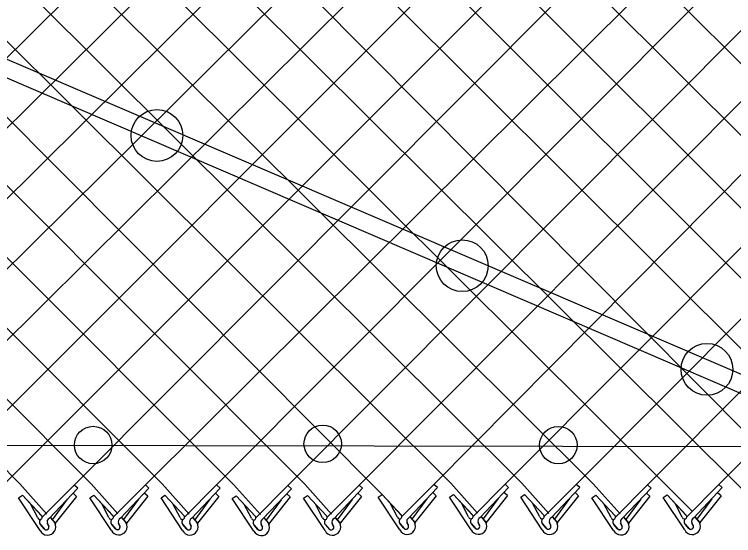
# Model space of a CAD drawing. Extents: x 0 to 2.85, y -0.1 to 1.83.
# Drawn here: x 0.6127 to 0.694, y 0.8083 to 0.8672 of the extents above; entities that cross this region are included whole.
import ezdxf

# ---------------------------------------------------------------- set-up
doc = ezdxf.new("R2010")
doc.units = 0
doc.layers.add('sb_Chainlink Fence', color=7, linetype='Continuous')
doc.layers.add('sb_Existing Structural Steel', color=7, linetype='Continuous')

msp = doc.modelspace()

# ---------------------------------------------------------------- linework, layer by layer
at = {"layer": 'sb_Chainlink Fence'}
for p, q in [((0.5355029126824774, 0.9242747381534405), (0.6455286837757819, 0.8141016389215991)), ((0.6681839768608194, 0.8140781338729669), (0.7784479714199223, 0.9246841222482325)), ((0.6194457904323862, 0.8139856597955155), (0.7269673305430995, 0.921921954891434)), ((0.6355535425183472, 0.8139894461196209), (0.7430983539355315, 0.9219521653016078)), ((0.6436159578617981, 0.8139298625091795), (0.7511518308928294, 0.9219735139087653)), ((0.6516726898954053, 0.8139746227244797), (0.7592059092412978, 0.9220318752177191)), ((0.6601304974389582, 0.8140577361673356), (0.7672679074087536, 0.9221332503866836)), ((0.6762382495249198, 0.8140615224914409), (0.7837828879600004, 0.9220909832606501)), ((0.6843006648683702, 0.8140019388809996), (0.7918363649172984, 0.9221123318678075)), ((0.6923573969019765, 0.8140466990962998), (0.7998904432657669, 0.922170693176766)), ((0.5230405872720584, 0.9204940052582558), (0.6294095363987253, 0.814116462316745)), ((0.5310948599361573, 0.9205106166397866), (0.6374719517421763, 0.814056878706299)), ((0.5472140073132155, 0.9205254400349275), (0.6542883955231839, 0.8129018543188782)), ((0.5552668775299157, 0.9205197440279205), (0.6620399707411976, 0.8142051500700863)), ((0.5630588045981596, 0.8139379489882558), (0.6703069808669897, 0.920390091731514)), ((0.5633449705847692, 0.9204720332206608), (0.6700942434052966, 0.8141885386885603)), ((0.5710879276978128, 0.8139432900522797), (0.6783638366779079, 0.9203870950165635)), ((0.5713984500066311, 0.9204516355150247), (0.6781566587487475, 0.8141289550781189)), ((0.5791414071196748, 0.8139636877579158), (0.6864166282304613, 0.9204231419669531)), ((0.5794527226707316, 0.9204682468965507), (0.6862133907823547, 0.8141737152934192)), ((0.5871956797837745, 0.8139470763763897), (0.6944456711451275, 0.9204594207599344)), ((0.5875151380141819, 0.9205278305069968), (0.6950911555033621, 0.8134309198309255)), ((0.5952580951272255, 0.8138874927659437), (0.702499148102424, 0.920480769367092)), ((0.5955718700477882, 0.9204830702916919), (0.7022968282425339, 0.8129284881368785)), ((0.603624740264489, 0.9204773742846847), (0.7100484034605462, 0.8142317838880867)), ((0.6118048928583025, 0.9204487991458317), (0.7189602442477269, 0.813333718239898)), ((0.6198583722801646, 0.9204284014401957), (0.7276827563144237, 0.8124467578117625)), ((0.6274992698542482, 0.8140060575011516), (0.7347248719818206, 0.9206735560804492)), ((0.6279126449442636, 0.9204450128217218), (0.7342218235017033, 0.8142003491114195)), ((0.6359750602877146, 0.9205045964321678), (0.7438798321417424, 0.8126711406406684)), ((0.6033148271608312, 0.8139322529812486), (0.7063972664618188, 0.9171215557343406)), ((0.51871008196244, 0.9168845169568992), (0.6213552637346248, 0.814133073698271)), ((0.5138231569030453, 0.9137104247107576), (0.6133017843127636, 0.8141126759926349)), ((0.6113676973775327, 0.8139379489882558), (0.7114249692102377, 0.9140882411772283)), ((0.6133017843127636, 0.8141126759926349), (0.6163371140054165, 0.8106950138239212)), ((0.6158184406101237, 0.810342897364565), (0.6194457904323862, 0.8139856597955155)), ((0.6166161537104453, 0.8102003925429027), (0.619841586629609, 0.8136270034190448)), ((0.619841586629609, 0.8136270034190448), (0.6194457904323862, 0.8139856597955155)), ((0.6213552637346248, 0.814133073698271), (0.6243905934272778, 0.8107154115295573)), ((0.6238719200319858, 0.810363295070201), (0.6274992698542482, 0.8140060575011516)), ((0.6246696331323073, 0.8102207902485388), (0.627895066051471, 0.813647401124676)), ((0.627895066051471, 0.813647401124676), (0.6274992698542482, 0.8140060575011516)), ((0.6294095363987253, 0.814116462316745), (0.6324448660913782, 0.8106988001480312)), ((0.6319261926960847, 0.810346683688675), (0.6355535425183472, 0.8139894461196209)), ((0.6327239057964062, 0.8102041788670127), (0.63594933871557, 0.8136307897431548)), ((0.63594933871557, 0.8136307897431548), (0.6355535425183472, 0.8139894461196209)), ((0.6374719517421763, 0.814056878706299), (0.6405072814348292, 0.8106392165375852)), ((0.6399886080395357, 0.810287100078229), (0.6436159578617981, 0.8139298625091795)), ((0.6407863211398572, 0.8101445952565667), (0.6440117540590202, 0.8135712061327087)), ((0.6440117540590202, 0.8135712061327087), (0.6436159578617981, 0.8139298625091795)), ((0.6455286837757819, 0.8141016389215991), (0.6485640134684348, 0.8106839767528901)), ((0.6480453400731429, 0.8103318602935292), (0.6516726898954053, 0.8139746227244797)), ((0.6488430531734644, 0.8101893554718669), (0.6520684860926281, 0.813615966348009)), ((0.6520684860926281, 0.813615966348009), (0.6516726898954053, 0.8139746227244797)), ((0.6539864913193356, 0.814184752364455), (0.6539864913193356, 0.814184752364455)), ((0.656503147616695, 0.810414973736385), (0.6601304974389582, 0.8140577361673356)), ((0.6573008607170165, 0.8102724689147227), (0.6605262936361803, 0.8136990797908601)), ((0.6605262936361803, 0.8136990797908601), (0.6601304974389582, 0.8140577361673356)), ((0.6620399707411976, 0.8142051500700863), (0.6650753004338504, 0.8107874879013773)), ((0.664556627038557, 0.8104353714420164), (0.6681839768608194, 0.8140781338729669)), ((0.6653543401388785, 0.8102928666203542), (0.6685797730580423, 0.8137194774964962)), ((0.6685797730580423, 0.8137194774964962), (0.6681839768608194, 0.8140781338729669)), ((0.6700942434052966, 0.8141885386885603), (0.6731295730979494, 0.8107708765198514)), ((0.6726108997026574, 0.8104187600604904), (0.6762382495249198, 0.8140615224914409)), ((0.673408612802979, 0.8102762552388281), (0.676634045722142, 0.8137028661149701)), ((0.676634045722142, 0.8137028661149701), (0.6762382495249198, 0.8140615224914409)), ((0.6781566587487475, 0.8141289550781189), (0.6811919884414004, 0.8107112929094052)), ((0.6806733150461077, 0.8103591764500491), (0.6843006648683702, 0.8140019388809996)), ((0.6814710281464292, 0.8102166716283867), (0.684696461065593, 0.8136432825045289)), ((0.684696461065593, 0.8136432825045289), (0.6843006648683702, 0.8140019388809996)), ((0.6862133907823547, 0.8141737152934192), (0.6893557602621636, 0.8110374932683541)), ((0.6887300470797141, 0.8104039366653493), (0.6923573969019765, 0.8140466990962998)), ((0.6895277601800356, 0.8102614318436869), (0.6927531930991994, 0.813688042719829)), ((0.6927531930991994, 0.813688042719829), (0.6923573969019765, 0.8140466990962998)), ((0.6131577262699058, 0.8125250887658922), (0.6136036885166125, 0.812829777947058)), ((0.6136036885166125, 0.812829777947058), (0.6157596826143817, 0.8105061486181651)), ((0.6136036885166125, 0.812829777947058), (0.615773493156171, 0.810492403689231)), ((0.6197072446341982, 0.8127010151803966), (0.6193114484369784, 0.8130596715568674)), ((0.6212112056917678, 0.8125454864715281), (0.6216571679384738, 0.8128501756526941)), ((0.6216571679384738, 0.8128501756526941), (0.6238131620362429, 0.8105265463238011)), ((0.6216571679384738, 0.8128501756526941), (0.6238269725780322, 0.8105128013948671)), ((0.6277607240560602, 0.8127214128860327), (0.6273649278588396, 0.8130800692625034)), ((0.6292654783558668, 0.8125288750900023), (0.6297114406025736, 0.812833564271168)), ((0.6297114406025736, 0.812833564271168), (0.6318674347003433, 0.8105099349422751)), ((0.6297114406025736, 0.812833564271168), (0.6318812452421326, 0.8104961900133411)), ((0.63581499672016, 0.8127048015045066), (0.63541920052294, 0.8130634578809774)), ((0.637327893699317, 0.8124692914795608), (0.6377738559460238, 0.8127739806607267)), ((0.6377738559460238, 0.8127739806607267), (0.6399298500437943, 0.8104503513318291)), ((0.6377738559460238, 0.8127739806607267), (0.6399436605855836, 0.810436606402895)), ((0.6438774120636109, 0.8126452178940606), (0.643481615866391, 0.8130038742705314)), ((0.6453846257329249, 0.8125140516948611), (0.6458305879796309, 0.8128187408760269)), ((0.6458305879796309, 0.8128187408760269), (0.6479865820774, 0.8104951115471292)), ((0.6458305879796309, 0.8128187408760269), (0.6480003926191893, 0.8104813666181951)), ((0.6519341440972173, 0.8126899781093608), (0.6515383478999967, 0.8130486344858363)), ((0.6538424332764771, 0.8125971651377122), (0.6542883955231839, 0.8129018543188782)), ((0.6542883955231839, 0.8129018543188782), (0.6564443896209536, 0.810578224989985)), ((0.6542883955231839, 0.8129018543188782), (0.6564582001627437, 0.8105644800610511)), ((0.6603919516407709, 0.8127730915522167), (0.6579791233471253, 0.809738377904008)), ((0.6603919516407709, 0.8127730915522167), (0.6599961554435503, 0.8131317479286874)), ((0.661895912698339, 0.8126175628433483), (0.6623418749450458, 0.8129222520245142)), ((0.6623418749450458, 0.8129222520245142), (0.6644978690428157, 0.8105986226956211)), ((0.6623418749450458, 0.8129222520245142), (0.664511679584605, 0.8105848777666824)), ((0.6684454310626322, 0.8127934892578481), (0.6660326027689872, 0.8097587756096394)), ((0.6684454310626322, 0.8127934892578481), (0.6680496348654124, 0.8131521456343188)), ((0.6699501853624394, 0.8126009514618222), (0.6703961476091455, 0.8129056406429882)), ((0.6703961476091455, 0.8129056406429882), (0.6725521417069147, 0.8105820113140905)), ((0.6703961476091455, 0.8129056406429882), (0.672565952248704, 0.8105682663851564)), ((0.6764997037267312, 0.812776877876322), (0.6740868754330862, 0.8097421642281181)), ((0.6764997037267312, 0.812776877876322), (0.6761039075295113, 0.8131355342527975)), ((0.6780126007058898, 0.8125413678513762), (0.6784585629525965, 0.8128460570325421)), ((0.6784585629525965, 0.8128460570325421), (0.6806145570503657, 0.810522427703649)), ((0.6784585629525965, 0.8128460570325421), (0.680628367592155, 0.810508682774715)), ((0.6845621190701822, 0.8127172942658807), (0.6841663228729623, 0.8130759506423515)), ((0.6860693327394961, 0.8125861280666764), (0.6865152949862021, 0.8128908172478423)), ((0.6865152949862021, 0.8128908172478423), (0.6886712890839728, 0.8105671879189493)), ((0.6865152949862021, 0.8128908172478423), (0.6886850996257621, 0.8105534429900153)), ((0.6926188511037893, 0.8127620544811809), (0.6902060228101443, 0.8097273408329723)), ((0.6926188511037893, 0.8127620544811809), (0.6922230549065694, 0.8131207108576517)), ((0.6155942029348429, 0.8088361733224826), (0.6131577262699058, 0.8125250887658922)), ((0.6186682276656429, 0.8123689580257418), (0.6169711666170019, 0.8100589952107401)), ((0.6197072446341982, 0.8127010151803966), (0.6172944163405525, 0.809666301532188)), ((0.6236476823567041, 0.8088565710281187), (0.6212112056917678, 0.8125454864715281)), ((0.6267217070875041, 0.8123893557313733), (0.625024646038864, 0.8100793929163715)), ((0.6277607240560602, 0.8127214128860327), (0.6253478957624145, 0.809686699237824)), ((0.6317019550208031, 0.8088399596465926), (0.6292654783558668, 0.8125288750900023)), ((0.6347759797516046, 0.812372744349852), (0.6330789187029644, 0.8100627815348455)), ((0.63581499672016, 0.8127048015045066), (0.633402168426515, 0.809670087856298)), ((0.639764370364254, 0.8087803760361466), (0.637327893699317, 0.8124692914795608)), ((0.6428383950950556, 0.812313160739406), (0.6411413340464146, 0.8100031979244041)), ((0.6438774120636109, 0.8126452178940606), (0.6414645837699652, 0.809610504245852)), ((0.6478211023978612, 0.8088251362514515), (0.6453846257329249, 0.8125140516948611)), ((0.6508951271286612, 0.812357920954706), (0.6491980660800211, 0.8100479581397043)), ((0.6519341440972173, 0.8126899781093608), (0.6495213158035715, 0.809655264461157)), ((0.6562789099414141, 0.8089082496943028), (0.6538424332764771, 0.8125971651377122)), ((0.6593529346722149, 0.8124410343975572), (0.6576558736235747, 0.8101310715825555)), ((0.6643323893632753, 0.8089286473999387), (0.661895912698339, 0.8126175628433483)), ((0.6674064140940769, 0.8124614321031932), (0.6657093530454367, 0.8101514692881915)), ((0.6723866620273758, 0.8089120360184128), (0.6699501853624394, 0.8126009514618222)), ((0.6754606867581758, 0.8124448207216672), (0.6737636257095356, 0.8101348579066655)), ((0.6804490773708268, 0.8088524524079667), (0.6780126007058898, 0.8125413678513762)), ((0.6835231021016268, 0.8123852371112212), (0.6818260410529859, 0.8100752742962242)), ((0.6845621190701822, 0.8127172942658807), (0.6821492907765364, 0.8096825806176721)), ((0.6885058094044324, 0.8088972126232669), (0.6860693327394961, 0.8125861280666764)), ((0.6915798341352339, 0.8124299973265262), (0.6898827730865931, 0.8101200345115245)), ((0.6153168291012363, 0.8102916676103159), (0.6145051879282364, 0.8118432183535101)), ((0.6233703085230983, 0.8103120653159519), (0.6225586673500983, 0.8118636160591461)), ((0.6314245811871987, 0.8102954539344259), (0.6306129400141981, 0.8118470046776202)), ((0.639486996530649, 0.8102358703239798), (0.6386753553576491, 0.8117874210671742)), ((0.6475437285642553, 0.81028063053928), (0.6467320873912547, 0.811832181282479)), ((0.656001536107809, 0.8103637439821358), (0.6551898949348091, 0.8119152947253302)), ((0.6640550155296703, 0.810384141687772), (0.6632433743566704, 0.8119356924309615)), ((0.67210928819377, 0.8103675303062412), (0.6712976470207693, 0.8119190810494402)), ((0.6801717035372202, 0.8103079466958), (0.6793600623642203, 0.8118594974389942)), ((0.6882284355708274, 0.8103527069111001), (0.6874167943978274, 0.8119042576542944)), ((0.6574359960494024, 0.810367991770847), (0.657931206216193, 0.8097817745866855)), ((0.6574425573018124, 0.8103590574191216), (0.6579336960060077, 0.8097797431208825)), ((0.6654894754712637, 0.8103883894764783), (0.665984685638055, 0.8098021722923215)), ((0.6654960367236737, 0.810379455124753), (0.6659871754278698, 0.8098001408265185)), ((0.6735437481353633, 0.810371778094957), (0.674038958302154, 0.8097855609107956)), ((0.6735503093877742, 0.8103628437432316), (0.6740414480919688, 0.8097835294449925)), ((0.6896628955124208, 0.8103569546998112), (0.6901581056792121, 0.8097707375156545)), ((0.6896694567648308, 0.8103480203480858), (0.6901605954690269, 0.8097687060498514)), ((0.6160458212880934, 0.8090211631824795), (0.6156417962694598, 0.8095049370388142)), ((0.6156417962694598, 0.8095049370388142), (0.6160869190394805, 0.8089778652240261)), ((0.6165679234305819, 0.8093067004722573), (0.6164043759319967, 0.8096610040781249)), ((0.616404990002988, 0.8096484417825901), (0.6165675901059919, 0.8093147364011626)), ((0.6167512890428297, 0.8102959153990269), (0.6172464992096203, 0.8097096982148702)), ((0.6167578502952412, 0.8102869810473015), (0.617248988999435, 0.8097076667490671)), ((0.6172464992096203, 0.8097096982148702), (0.6172829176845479, 0.8096416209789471)), ((0.6172829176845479, 0.8096416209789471), (0.6173139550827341, 0.8095687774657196)), ((0.6240993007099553, 0.8090415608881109), (0.6236952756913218, 0.8095253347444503)), ((0.6236952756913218, 0.8095253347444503), (0.6241403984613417, 0.8089982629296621)), ((0.6246214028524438, 0.8093270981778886), (0.6244578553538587, 0.809681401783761)), ((0.62445846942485, 0.8096688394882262), (0.6246210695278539, 0.8093351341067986)), ((0.6248047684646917, 0.8103163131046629), (0.6252999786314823, 0.8097300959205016)), ((0.6248113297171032, 0.8103073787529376), (0.625302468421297, 0.8097280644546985)), ((0.6252999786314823, 0.8097300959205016), (0.6253363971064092, 0.8096620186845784)), ((0.6253363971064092, 0.8096620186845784), (0.6253674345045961, 0.8095891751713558)), ((0.6321535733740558, 0.8090249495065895), (0.6317495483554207, 0.8095087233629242)), ((0.6317495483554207, 0.8095087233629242), (0.6321946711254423, 0.8089816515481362)), ((0.6326756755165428, 0.8093104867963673), (0.6325121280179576, 0.8096647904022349)), ((0.6325127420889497, 0.8096522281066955), (0.6326753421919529, 0.8093185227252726)), ((0.6328590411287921, 0.8102997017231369), (0.6333542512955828, 0.8097134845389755)), ((0.6328656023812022, 0.8102907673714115), (0.6333567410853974, 0.8097114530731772)), ((0.6333542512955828, 0.8097134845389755), (0.6333906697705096, 0.8096454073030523)), ((0.6333906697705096, 0.8096454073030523), (0.6334217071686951, 0.8095725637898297)), ((0.640738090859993, 0.8092509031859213), (0.640574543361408, 0.809605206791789)), ((0.6405751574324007, 0.8095926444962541), (0.6407377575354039, 0.8092589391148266)), ((0.6409214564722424, 0.8102401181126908), (0.641416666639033, 0.8096539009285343)), ((0.6409280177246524, 0.8102311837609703), (0.6414191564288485, 0.809651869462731)), ((0.641416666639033, 0.8096539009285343), (0.6414530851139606, 0.809585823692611)), ((0.6414530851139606, 0.809585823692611), (0.641484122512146, 0.8095129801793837)), ((0.6487948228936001, 0.8092956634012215), (0.6486312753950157, 0.8096499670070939)), ((0.6486318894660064, 0.8096374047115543), (0.648794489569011, 0.8093036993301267)), ((0.6489781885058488, 0.8102848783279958), (0.6494733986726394, 0.8096986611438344)), ((0.6489847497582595, 0.8102759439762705), (0.6494758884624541, 0.8096966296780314)), ((0.6494733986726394, 0.8096986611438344), (0.6495098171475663, 0.8096305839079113)), ((0.6495098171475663, 0.8096305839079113), (0.6495408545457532, 0.8095577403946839)), ((0.656730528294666, 0.8090932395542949), (0.656326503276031, 0.8095770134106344)), ((0.656326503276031, 0.8095770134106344), (0.6567716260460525, 0.8090499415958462)), ((0.6572526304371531, 0.8093787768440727), (0.6570890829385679, 0.8097330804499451)), ((0.6570896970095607, 0.8097205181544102), (0.6572522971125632, 0.8093868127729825)), ((0.657931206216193, 0.8097817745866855), (0.6579676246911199, 0.8097136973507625)), ((0.6579676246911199, 0.8097136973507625), (0.6579986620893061, 0.8096408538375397)), ((0.6647840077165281, 0.809113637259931), (0.6643799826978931, 0.8095974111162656)), ((0.6643799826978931, 0.8095974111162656), (0.6648251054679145, 0.8090703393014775)), ((0.6653061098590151, 0.8093991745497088), (0.66514256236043, 0.8097534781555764)), ((0.665143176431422, 0.8097409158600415), (0.6653057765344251, 0.8094072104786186)), ((0.665984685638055, 0.8098021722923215), (0.666021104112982, 0.8097340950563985)), ((0.666021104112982, 0.8097340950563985), (0.6660521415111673, 0.809661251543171)), ((0.6728382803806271, 0.8090970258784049), (0.6724342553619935, 0.8095807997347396)), ((0.6724342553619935, 0.8095807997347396), (0.6728793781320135, 0.8090537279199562)), ((0.6733603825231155, 0.8093825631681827), (0.6731968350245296, 0.8097368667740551)), ((0.6731974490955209, 0.8097243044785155), (0.6733600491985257, 0.809390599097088)), ((0.674038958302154, 0.8097855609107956), (0.674075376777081, 0.8097174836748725)), ((0.674075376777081, 0.8097174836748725), (0.6741064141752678, 0.8096446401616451)), ((0.6809006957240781, 0.8090374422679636), (0.6804966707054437, 0.8095212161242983)), ((0.6804966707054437, 0.8095212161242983), (0.6809417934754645, 0.8089941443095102)), ((0.6814227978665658, 0.8093229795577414), (0.6812592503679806, 0.809677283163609)), ((0.6812598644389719, 0.8096647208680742), (0.6814224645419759, 0.8093310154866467)), ((0.6816061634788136, 0.810312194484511), (0.682101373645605, 0.8097259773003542)), ((0.6816127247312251, 0.8103032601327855), (0.682103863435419, 0.8097239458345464)), ((0.682101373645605, 0.8097259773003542), (0.6821377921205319, 0.8096579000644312)), ((0.6821377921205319, 0.8096579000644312), (0.682168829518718, 0.8095850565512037)), ((0.6889574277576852, 0.8090822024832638), (0.6885534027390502, 0.8095659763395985)), ((0.6885534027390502, 0.8095659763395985), (0.6889985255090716, 0.8090389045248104)), ((0.6894795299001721, 0.8093677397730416), (0.6893159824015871, 0.8097220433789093)), ((0.689316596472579, 0.8097094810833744), (0.6894791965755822, 0.8093757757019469)), ((0.6901581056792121, 0.8097707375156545), (0.6901945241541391, 0.8097026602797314)), ((0.6901945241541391, 0.8097026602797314), (0.6902255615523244, 0.8096298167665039)), ((0.6402159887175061, 0.8089653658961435), (0.6398119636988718, 0.8094491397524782)), ((0.6398119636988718, 0.8094491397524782), (0.6402570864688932, 0.8089220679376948)), ((0.6482727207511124, 0.8090101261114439), (0.6478686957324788, 0.8094938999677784)), ((0.6478686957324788, 0.8094938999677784), (0.6483138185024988, 0.808966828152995))]:
    msp.add_line(p, q, dxfattribs=at)
for centre, radius, start, end in [((0.6155688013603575, 0.8103357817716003), 0.00025580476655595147, 189.9304409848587, 40.97853800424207), ((0.6236222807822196, 0.8103561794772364), 0.00025580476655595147, 189.9304409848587, 40.97853800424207), ((0.6316765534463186, 0.8103395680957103), 0.00025580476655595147, 189.9304409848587, 40.97853800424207), ((0.6397389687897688, 0.810279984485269), 0.00025580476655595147, 189.9304409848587, 40.97853800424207), ((0.6477957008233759, 0.8103247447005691), 0.00025580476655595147, 189.9304409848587, 40.97853800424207), ((0.6562535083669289, 0.8104078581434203), 0.00025580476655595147, 189.9304409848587, 40.97853800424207), ((0.6643069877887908, 0.8104282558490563), 0.00025580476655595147, 189.9304409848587, 40.97853800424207), ((0.6723612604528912, 0.8104116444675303), 0.00025580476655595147, 189.9304409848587, 40.97853800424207), ((0.6804236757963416, 0.8103520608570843), 0.00025580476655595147, 189.9304409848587, 40.97853800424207), ((0.6884804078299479, 0.8103968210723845), 0.00025580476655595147, 189.9304409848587, 40.97853800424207), ((0.6159012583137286, 0.8097882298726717), 0.0003843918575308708, 126.9947472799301, 219.79833989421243), ((0.6159117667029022, 0.80978776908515), 0.0003909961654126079, 127.7656421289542, 226.33281459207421), ((0.6164326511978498, 0.8092509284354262), 0.0009354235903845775, 206.32021657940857, 29.22686940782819), ((0.6167921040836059, 0.8098203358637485), 0.00041880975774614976, 114.84216649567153, 203.51671506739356), ((0.6239547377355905, 0.8098086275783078), 0.0003843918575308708, 126.9947472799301, 219.79833989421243), ((0.6239652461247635, 0.809808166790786), 0.0003909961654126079, 127.7656421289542, 226.33281459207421), ((0.6244861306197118, 0.8092713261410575), 0.0009354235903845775, 206.32021657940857, 29.22686940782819), ((0.6248455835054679, 0.8098407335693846), 0.00041880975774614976, 114.84216649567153, 203.51671506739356), ((0.6320090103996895, 0.8097920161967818), 0.0003843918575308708, 126.9947472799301, 219.79833989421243), ((0.6320195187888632, 0.8097915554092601), 0.0003909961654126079, 127.7656421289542, 226.33281459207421), ((0.6325404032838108, 0.8092547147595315), 0.0009354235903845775, 206.32021657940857, 29.22686940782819), ((0.6328998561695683, 0.8098241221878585), 0.00041880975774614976, 114.84216649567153, 203.51671506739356), ((0.6400714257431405, 0.8097324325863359), 0.0003843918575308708, 126.9947472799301, 219.79833989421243), ((0.6400819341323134, 0.8097319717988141), 0.0003909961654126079, 127.7656421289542, 226.33281459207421), ((0.6406028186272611, 0.8091951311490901), 0.0009354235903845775, 206.32021657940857, 29.22686940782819), ((0.6409622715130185, 0.8097645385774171), 0.00041880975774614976, 114.84216649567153, 203.51671506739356), ((0.6481281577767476, 0.8097771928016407), 0.0003843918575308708, 126.9947472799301, 219.79833989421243), ((0.6481386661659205, 0.809776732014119), 0.0003909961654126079, 127.7656421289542, 226.33281459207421), ((0.6486595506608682, 0.8092398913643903), 0.0009354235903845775, 206.32021657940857, 29.22686940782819), ((0.649019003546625, 0.8098092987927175), 0.00041880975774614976, 114.84216649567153, 203.51671506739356), ((0.6565859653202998, 0.8098603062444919), 0.0003843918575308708, 126.9947472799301, 219.79833989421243), ((0.6565964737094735, 0.8098598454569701), 0.0003909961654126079, 127.7656421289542, 226.33281459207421), ((0.6571173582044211, 0.8093230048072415), 0.0009354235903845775, 206.32021657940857, 29.22686940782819), ((0.6574768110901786, 0.8098924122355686), 0.00041880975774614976, 114.84216649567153, 203.51671506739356), ((0.6646394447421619, 0.8098807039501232), 0.0003843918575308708, 126.9947472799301, 219.79833989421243), ((0.6646499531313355, 0.8098802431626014), 0.0003909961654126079, 127.7656421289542, 226.33281459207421), ((0.6651708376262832, 0.8093434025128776), 0.0009354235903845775, 206.32021657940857, 29.22686940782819), ((0.6655302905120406, 0.8099128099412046), 0.00041880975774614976, 114.84216649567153, 203.51671506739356), ((0.6726937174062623, 0.8098640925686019), 0.0003843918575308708, 126.9947472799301, 219.79833989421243), ((0.6727042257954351, 0.8098636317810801), 0.0003909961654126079, 127.7656421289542, 226.33281459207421), ((0.6732251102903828, 0.8093267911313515), 0.0009354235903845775, 206.32021657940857, 29.22686940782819), ((0.6735845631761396, 0.8098961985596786), 0.00041880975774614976, 114.84216649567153, 203.51671506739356), ((0.6807561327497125, 0.8098045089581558), 0.0003843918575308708, 126.9947472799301, 219.79833989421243), ((0.6807666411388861, 0.8098040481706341), 0.0003909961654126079, 127.7656421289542, 226.33281459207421), ((0.6812875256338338, 0.8092672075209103), 0.0009354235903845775, 206.32021657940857, 29.22686940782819), ((0.6816469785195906, 0.8098366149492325), 0.00041880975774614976, 114.84216649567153, 203.51671506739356), ((0.6888128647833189, 0.8098492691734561), 0.0003843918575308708, 126.9947472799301, 219.79833989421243), ((0.6888233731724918, 0.8098488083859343), 0.0003909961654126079, 127.7656421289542, 226.33281459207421), ((0.6893442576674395, 0.8093119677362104), 0.0009354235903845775, 206.32021657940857, 29.22686940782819), ((0.6897037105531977, 0.8098813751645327), 0.00041880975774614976, 114.84216649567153, 203.51671506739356), ((0.616278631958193, 0.8092155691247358), 0.00030330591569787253, 219.86319118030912, 17.48524419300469), ((0.6162797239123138, 0.809214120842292), 0.00030494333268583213, 230.78260140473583, 19.265642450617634), ((0.6243321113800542, 0.8092359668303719), 0.00030330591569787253, 219.86319118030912, 17.48524419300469), ((0.6243332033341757, 0.8092345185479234), 0.00030494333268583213, 230.78260140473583, 19.265642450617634), ((0.6323863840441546, 0.8092193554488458), 0.00030330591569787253, 219.86319118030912, 17.48524419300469), ((0.6323874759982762, 0.8092179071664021), 0.00030494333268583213, 230.78260140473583, 19.265642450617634), ((0.6404487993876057, 0.8091597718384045), 0.00030330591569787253, 219.86319118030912, 17.48524419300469), ((0.6404498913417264, 0.8091583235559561), 0.00030494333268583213, 230.78260140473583, 19.265642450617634), ((0.6485055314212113, 0.8092045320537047), 0.00030330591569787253, 219.86319118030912, 17.48524419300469), ((0.6485066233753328, 0.8092030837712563), 0.00030494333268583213, 230.78260140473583, 19.265642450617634), ((0.6569633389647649, 0.8092876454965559), 0.00030330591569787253, 219.86319118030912, 17.48524419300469), ((0.6569644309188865, 0.8092861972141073), 0.00030494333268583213, 230.78260140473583, 19.265642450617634), ((0.665016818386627, 0.8093080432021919), 0.00030330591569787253, 219.86319118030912, 17.48524419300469), ((0.6650179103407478, 0.8093065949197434), 0.00030494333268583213, 230.78260140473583, 19.265642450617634), ((0.6730710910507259, 0.8092914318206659), 0.00030330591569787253, 219.86319118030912, 17.48524419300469), ((0.6730721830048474, 0.8092899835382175), 0.00030494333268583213, 230.78260140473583, 19.265642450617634), ((0.6811335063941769, 0.8092318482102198), 0.00030330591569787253, 219.86319118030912, 17.48524419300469), ((0.6811345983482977, 0.8092303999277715), 0.00030494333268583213, 230.78260140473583, 19.265642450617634), ((0.689190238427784, 0.8092766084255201), 0.00030330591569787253, 219.86319118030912, 17.48524419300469), ((0.6891913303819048, 0.8092751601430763), 0.00030494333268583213, 230.78260140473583, 19.265642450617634)]:
    msp.add_arc(centre, radius, start, end, dxfattribs=at)
at = {"layer": 'sb_Existing Structural Steel'}
for p, q in [((0.5243283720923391, 0.899721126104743), (0.7011526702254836, 0.8238685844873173)), ((0.5237357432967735, 0.8979424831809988), (0.7001128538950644, 0.8220939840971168)), ((0.3279582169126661, 0.8189246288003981), (1.0977552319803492, 0.8177376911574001))]:
    msp.add_line(p, q, dxfattribs=at)
for centre, radius in [((0.6288052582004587, 0.8535434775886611), 0.002929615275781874), ((0.6633378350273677, 0.838805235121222), 0.002929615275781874), ((0.6910208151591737, 0.8270784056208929), 0.002929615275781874), ((0.6215954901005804, 0.8185082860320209), 0.0021204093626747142), ((0.6475559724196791, 0.818647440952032), 0.0021204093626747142), ((0.6742093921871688, 0.8185026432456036), 0.0021204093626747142)]:
    msp.add_circle(centre, radius, dxfattribs=at)

doc.saveas('drawing.dxf')
